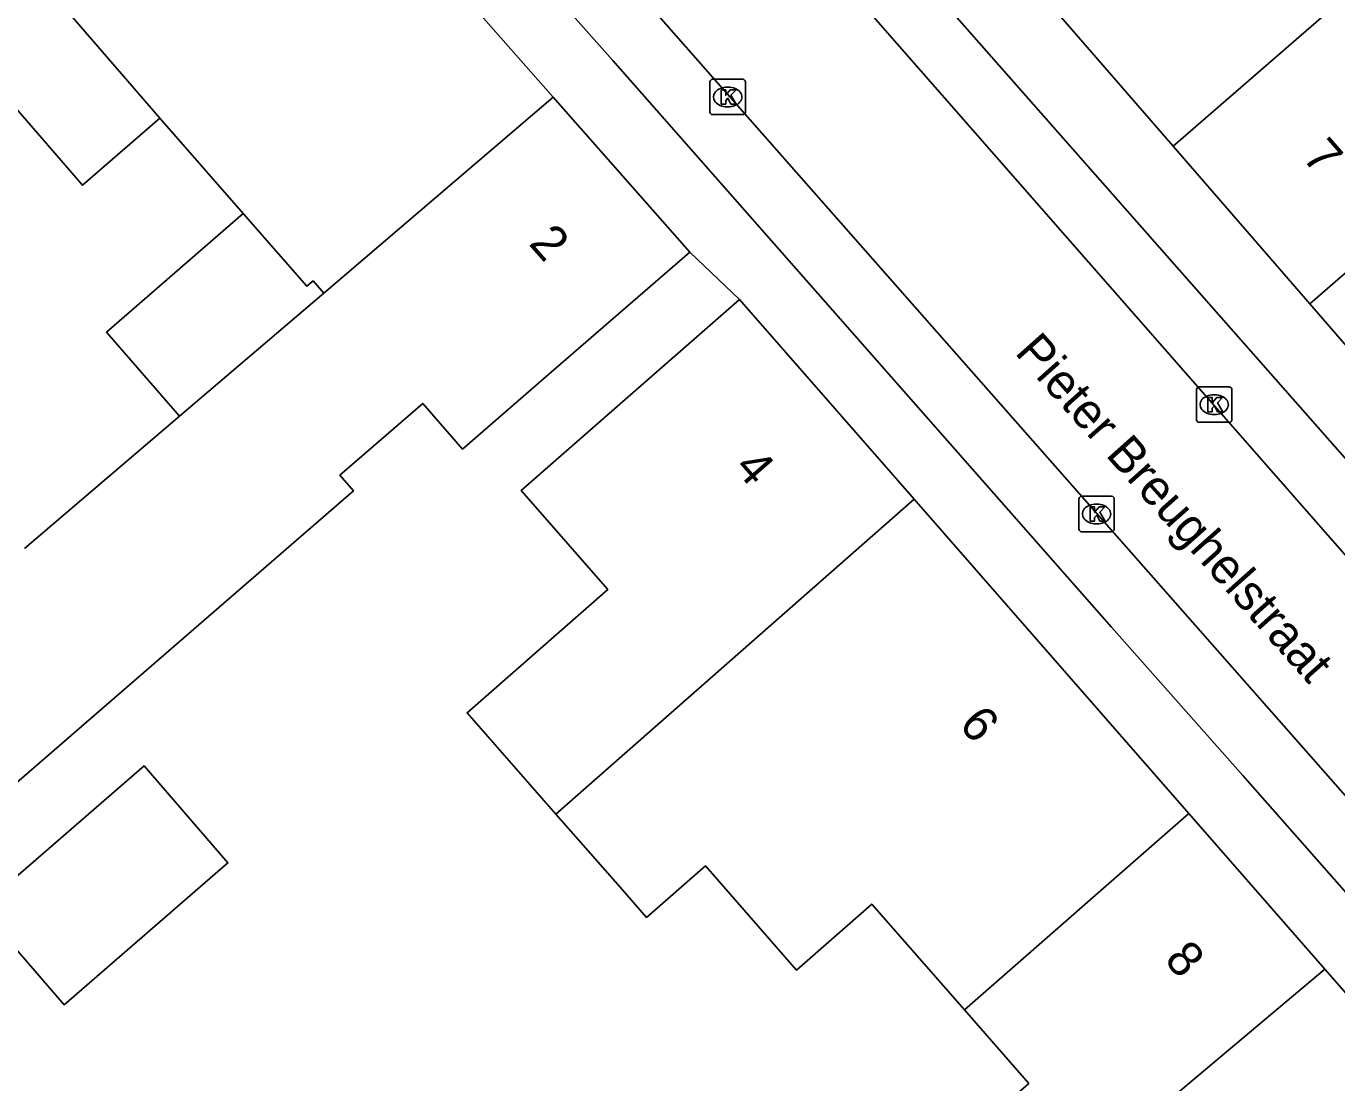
# Model space of a CAD drawing. Extents: x 162172 to 163187, y 382874 to 383684.
# Drawn here: x 162621.75 to 162658.81, y 383429.73 to 383459.6 of the extents above; entities that cross this region are included whole.
import ezdxf

# ---------------------------------------------------------------- set-up
doc = ezdxf.new("R2010")
doc.units = 0
for name, color, linetype in [('IMGEO_Kolk', 7, 'Continuous'), ('IMGEO_Openbare_ruimte_label', 7, 'Continuous'), ('IMGEO_Pand', 7, 'Continuous'), ('IMGEO_Pand_nummerreeks', 7, 'Continuous'), ('IMGEO_Rijbaan_lokaal_open', 7, 'Continuous'), ('IMGEO_Voetpad_open', 7, 'Continuous')]:
    doc.layers.add(name, color=color, linetype=linetype)

msp = doc.modelspace()

# ---------------------------------------------------------------- linework, layer by layer
at = {"layer": 'IMGEO_Kolk'}
for p, q in [((162641.083, 383457.172), (162641.083, 383458.024)), ((162641.158, 383458.098), (162642.01, 383458.098)), ((162641.571, 383457.878), (162641.596, 383457.878)), ((162642.084, 383458.024), (162642.084, 383457.172)), ((162642.01, 383457.098), (162641.158, 383457.098)), ((162641.594, 383457.318), (162641.569, 383457.318)), ((162654.841, 383448.474), (162654.841, 383449.326)), ((162654.916, 383449.4), (162655.768, 383449.4)), ((162655.842, 383449.326), (162655.842, 383448.474)), ((162655.329, 383449.18), (162655.354, 383449.18)), ((162655.352, 383448.62), (162655.327, 383448.62)), ((162655.768, 383448.4), (162654.916, 383448.4)), ((162651.515, 383445.383), (162651.515, 383446.235)), ((162651.59, 383446.309), (162652.442, 383446.309)), ((162652.003, 383446.089), (162652.028, 383446.089)), ((162652.516, 383446.235), (162652.516, 383445.383)), ((162652.442, 383445.309), (162651.59, 383445.309)), ((162652.026, 383445.529), (162652.001, 383445.529))]:
    msp.add_line(p, q, dxfattribs=at)
for points in [[(162641.083, 383457.172), (162641.083, 383458.024)], [(162641.158, 383458.098), (162642.01, 383458.098)], [(162642.084, 383458.024), (162642.084, 383457.172)], [(162641.404, 383457.798), (162641.527, 383457.798), (162641.527, 383457.647), (162641.657, 383457.798), (162641.821, 383457.798), (162641.675, 383457.647), (162641.828, 383457.398), (162641.676, 383457.398), (162641.591, 383457.562), (162641.527, 383457.495), (162641.527, 383457.398), (162641.404, 383457.398), (162641.404, 383457.798)], [(162642.01, 383457.098), (162641.158, 383457.098)], [(162654.841, 383448.474), (162654.841, 383449.326)], [(162654.916, 383449.4), (162655.768, 383449.4)], [(162655.842, 383449.326), (162655.842, 383448.474)], [(162655.162, 383449.1), (162655.285, 383449.1), (162655.285, 383448.949), (162655.415, 383449.1), (162655.579, 383449.1), (162655.433, 383448.949), (162655.586, 383448.7), (162655.434, 383448.7), (162655.349, 383448.864), (162655.285, 383448.797), (162655.285, 383448.7), (162655.162, 383448.7), (162655.162, 383449.1)], [(162655.768, 383448.4), (162654.916, 383448.4)], [(162651.515, 383445.383), (162651.515, 383446.235)], [(162651.59, 383446.309), (162652.442, 383446.309)], [(162651.836, 383446.009), (162651.959, 383446.009), (162651.959, 383445.858), (162652.089, 383446.009), (162652.253, 383446.009), (162652.107, 383445.858), (162652.26, 383445.609), (162652.108, 383445.609), (162652.023, 383445.773), (162651.959, 383445.706), (162651.959, 383445.609), (162651.836, 383445.609), (162651.836, 383446.009)], [(162652.516, 383446.235), (162652.516, 383445.383)], [(162652.442, 383445.309), (162651.59, 383445.309)]]:
    msp.add_lwpolyline(points, dxfattribs=at)
for centre, start, end in [((162641.16, 383458.022), 91.552, 178.448), ((162641.16, 383458.022), 91.552, 178.448), ((162642.008, 383458.022), 1.552, 88.448), ((162642.008, 383458.022), 1.552, 88.448), ((162641.16, 383457.174), 181.552, 268.448), ((162641.16, 383457.174), 181.552, 268.448), ((162642.008, 383457.174), 271.552, 358.448), ((162642.008, 383457.174), 271.552, 358.448), ((162654.918, 383449.324), 91.552, 178.448), ((162654.918, 383449.324), 91.552, 178.448), ((162655.766, 383449.324), 1.552, 88.448), ((162655.766, 383449.324), 1.552, 88.448), ((162654.918, 383448.476), 181.552, 268.448), ((162654.918, 383448.476), 181.552, 268.448), ((162655.766, 383448.476), 271.552, 358.448), ((162655.766, 383448.476), 271.552, 358.448), ((162651.592, 383446.233), 91.552, 178.448), ((162651.592, 383446.233), 91.552, 178.448), ((162652.44, 383446.233), 1.552, 88.448), ((162652.44, 383446.233), 1.552, 88.448), ((162651.592, 383445.385), 181.552, 268.448), ((162651.592, 383445.385), 181.552, 268.448), ((162652.44, 383445.385), 271.552, 358.448), ((162652.44, 383445.385), 271.552, 358.448)]:
    msp.add_arc(centre, 0.0765, start, end, dxfattribs=at)
for centre, major_axis, ratio, start_param, end_param in [((162641.57, 383457.598), (-0.387, 0.002), 0.722429, 4.712389, 7.853982), ((162641.595, 383457.598), (-0.39, 0.002), 0.717154, 1.570796, 4.712389), ((162655.328, 383448.9), (-0.387, 0.002), 0.722429, 4.712389, 7.853982), ((162655.353, 383448.9), (-0.39, 0.002), 0.717154, 1.570796, 4.712389), ((162652.002, 383445.809), (-0.387, 0.002), 0.722429, 4.712389, 7.853982), ((162652.027, 383445.809), (-0.39, 0.002), 0.717154, 1.570796, 4.712389)]:
    msp.add_ellipse(centre, major_axis=major_axis, ratio=ratio, start_param=start_param, end_param=end_param, dxfattribs=at)
at = {"layer": 'IMGEO_Pand'}
for points in [[(162621.793, 383474.445), (162636.646, 383457.594)], [(162615.371, 383468.732), (162625.527, 383457)], [(162654.18, 383456.21), (162664.403, 383465.072)], [(162650.315, 383460.668), (162654.18, 383456.21)], [(162625.527, 383457), (162623.337, 383455.104), (162619.762, 383459.233), (162617.848, 383457.576)], [(162630.159, 383452.054), (162636.646, 383457.594)], [(162636.646, 383457.594), (162640.509, 383453.212)], [(162658.045, 383451.753), (162664.398, 383457.261)], [(162625.527, 383457), (162627.887, 383454.3)], [(162654.18, 383456.21), (162658.045, 383451.753)], [(162627.887, 383454.3), (162624.021, 383450.952), (162626.082, 383448.572)], [(162630.159, 383452.054), (162629.859, 383452.4), (162629.683, 383452.247), (162627.887, 383454.3)], [(162618.211, 383441.85), (162618.387, 383441.647), (162621.409, 383438.156), (162631.002, 383446.461), (162630.617, 383446.905), (162632.963, 383448.937), (162634.081, 383447.646), (162636.73, 383449.94), (162640.509, 383453.212)], [(162626.082, 383448.572), (162630.159, 383452.054)], [(162641.92, 383451.874), (162638.158, 383448.582), (162635.747, 383446.473), (162638.194, 383443.676), (162634.213, 383440.192), (162636.723, 383437.323)], [(162641.92, 383451.874), (162646.859, 383446.226)], [(162661.909, 383447.295), (162658.045, 383451.753)], [(162621.702, 383444.831), (162626.082, 383448.572)], [(162646.859, 383446.226), (162636.723, 383437.323)], [(162654.627, 383437.34), (162646.859, 383446.226)], [(162620.447, 383434.677), (162622.821, 383431.935), (162627.453, 383435.945), (162625.079, 383438.687), (162620.447, 383434.677)], [(162636.723, 383437.323), (162638.544, 383435.257), (162639.289, 383434.406), (162640.952, 383435.861), (162643.529, 383432.915), (162645.66, 383434.78), (162648.279, 383431.789)], [(162648.279, 383431.789), (162654.627, 383437.34)], [(162654.627, 383437.34), (162658.471, 383432.944)], [(162647.754, 383423.932), (162658.471, 383432.944)], [(162658.471, 383432.944), (162662.315, 383428.547)], [(162648.279, 383431.789), (162650.098, 383429.71), (162645.908, 383426.043), (162647.754, 383423.932)]]:
    msp.add_lwpolyline(points, dxfattribs=at)
at = {"layer": 'IMGEO_Rijbaan_lokaal_open'}
for points in [[(162629.781, 383477.858), (162645.042, 383460.634), (162669.391, 383432.849)], [(162666.079, 383429.865), (162626.203, 383475.138)]]:
    msp.add_lwpolyline(points, dxfattribs=at)
at = {"layer": 'IMGEO_Voetpad_open'}
for points in [[(162671.728, 383422.304), (162670.947, 383421.624), (162656.152, 383438.415), (162652.44, 383442.612), (162638.339, 383458.626), (162634.87, 383462.537), (162626.982, 383471.52)], [(162659.16, 383445.702), (162659.943, 383446.372), (162643.949, 383464.525), (162643.217, 383463.868)], [(162640.509, 383453.212), (162641.92, 383451.874)]]:
    msp.add_lwpolyline(points, dxfattribs=at)

# ---------------------------------------------------------------- texts
at = {"layer": 'IMGEO_Openbare_ruimte_label'}
msp.add_text('Pieter Breughelstraat', height=1, rotation=311.6764, dxfattribs=at).set_placement((162649.677, 383450.359))
at = {"layer": 'IMGEO_Pand_nummerreeks'}
for s, rotation, p in [('7', 310.9262, (162657.803, 383455.878)), ('2', 311.396, (162635.934, 383453.442)), ('4', 311.1687, (162641.739, 383447.098)), ('6', 311.1668, (162648.093, 383439.833)), ('8', 311.1553, (162653.902, 383433.188))]:
    msp.add_text(s, height=1, rotation=rotation, dxfattribs=at).set_placement(p)

doc.saveas('drawing.dxf')
